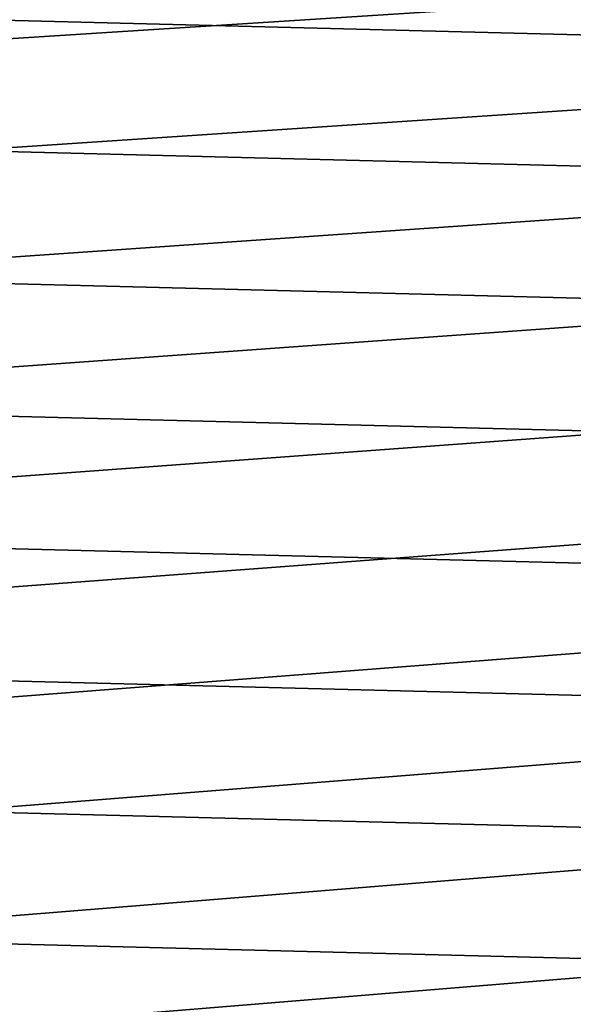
# Model space of a CAD drawing. Header units: metres. Extents: x -248 to 28, y -28 to 28.
# Tile 328 of 507: x -23.12 to -17.51, y -4.7 to 5.27. Entities that reach past the tile are written whole.
import ezdxf

# ---------------------------------------------------------------- set-up
doc = ezdxf.new("R2010")
doc.units = ezdxf.units.M
doc.layers.add('solid_10_061_053_XXX', color=7, linetype='CONTINUOUS')

msp = doc.modelspace()

# ---------------------------------------------------------------- linework, layer by layer
at = {"layer": 'solid_10_061_053_XXX'}
for points in [[(-25.654264, 6.641425, -9.8), (25.957792, 5.333158, -9.8), (26.194746, 4.010602, -9.8), (-25.957809, 5.333074, -9.8)], [(-17.117311, 6.549899, 162.847382), (-24.507418, 6.093462, 164.818771), (-24.453493, 4.99894, 165.034485), (-17.058565, 5.474571, 163.082458)], [(-17.058565, 5.474571, 163.082458), (-24.453493, 4.99894, 165.034485), (-24.410181, 3.89646, 165.207626), (-17.010336, 4.390409, 163.275436)], [(-25.957809, 5.333074, -9.8), (26.194746, 4.010602, -9.8), (26.364351, 2.677873, -9.8), (-26.194759, 4.010514, -9.8)], [(-17.010336, 4.390409, 163.275436), (-24.410181, 3.89646, 165.207626), (-24.377569, 2.78773, 165.337921), (-16.97271, 3.299123, 163.425949)], [(-26.194759, 4.010514, -9.8), (26.364351, 2.677873, -9.8), (26.466129, 1.339522, -9.8), (-26.364359, 2.677795, -9.8)], [(-16.97271, 3.299123, 163.425949), (-24.377569, 2.78773, 165.337921), (-24.355747, 1.67449, 165.425003), (-16.945759, 2.202454, 163.533752)], [(-26.364359, 2.677795, -9.8), (26.466129, 1.339522, -9.8), (26.5, 0, -9.8), (-26.466131, 1.339472, -9.8)], [(-16.945759, 2.202454, 163.533752), (-24.355747, 1.67449, 165.425003), (-24.344797, 0.55849, 165.468567), (-16.929558, 1.102149, 163.598526)], [(26.466131, -1.339472, -9.8), (-26.5, 0, -9.8), (-26.466131, 1.339472, -9.8), (26.5, 0, -9.8)], [(-16.929558, 1.102149, 163.598526), (-24.344797, 0.55849, 165.468567), (-24.34474, -0.55844, 165.468567), (-16.924149, -0.000003, 163.620132)], [(26.364359, -2.677795, -9.8), (-26.466129, -1.339522, -9.8), (-26.5, 0, -9.8), (26.466131, -1.339472, -9.8)], [(-16.924149, -0.000003, 163.620132), (-24.34474, -0.55844, 165.468567), (-24.355576, -1.67444, 165.424957), (-16.929537, -1.102156, 163.598526)], [(-16.929537, -1.102156, 163.598526), (-24.355576, -1.67444, 165.424957), (-24.377281, -2.78768, 165.337845), (-16.945717, -2.202461, 163.533737)], [(26.194759, -4.010514, -9.8), (-26.364351, -2.677873, -9.8), (-26.466129, -1.339522, -9.8), (26.364359, -2.677795, -9.8)], [(-16.945717, -2.202461, 163.533737), (-24.377281, -2.78768, 165.337845), (-24.409779, -3.89641, 165.207535), (-16.972647, -3.299129, 163.425934)], [(25.957809, -5.333074, -9.8), (-26.194746, -4.010602, -9.8), (-26.364351, -2.677873, -9.8), (26.194759, -4.010514, -9.8)], [(-16.972647, -3.299129, 163.425934), (-24.409779, -3.89641, 165.207535), (-24.452974, -4.998892, 165.034363), (-17.010254, -4.390415, 163.275406)], [(25.654264, -6.641425, -9.8), (-25.957792, -5.333158, -9.8), (-26.194746, -4.010602, -9.8), (25.957809, -5.333074, -9.8)], [(-17.010254, -4.390415, 163.275406), (-24.452974, -4.998892, 165.034363), (-24.506784, -6.093413, 164.818619), (-17.05846, -5.474577, 163.082443)]]:
    msp.add_3dface(points, dxfattribs=at)

doc.saveas('drawing.dxf')
